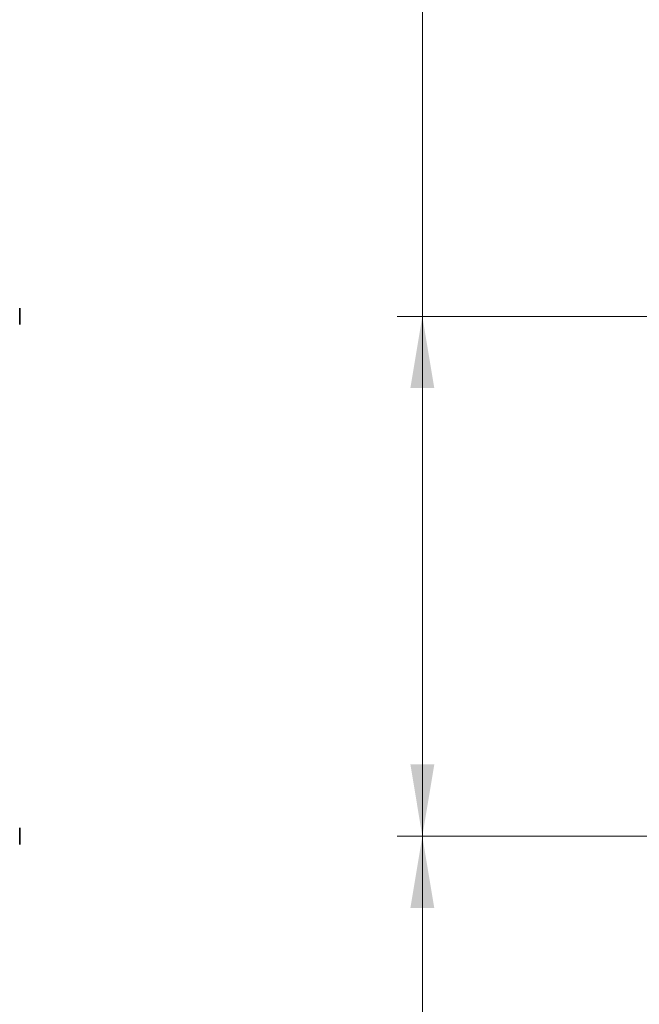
# Model space of a CAD drawing. Header units: millimetres. Extents: x 0 to 1118, y 0 to 864.
# Tile 297 of 339: x 891 to 931, y 474 to 536. Entities that reach past the tile are written whole.
import ezdxf

# ---------------------------------------------------------------- set-up
doc = ezdxf.new("R2010")
doc.units = ezdxf.units.MM
doc.styles.add('SLDTEXTSTYLE0', font='TXT', dxfattribs={"width": 0.605})
doc.dimstyles.new('SLDDIMSTYLE0', dxfattribs={"dimtxt": 3.175, "dimasz": 4.572, "dimexe": 0, "dimexo": 0.0625, "dimgap": 0.79375, "dimtad": 0, "dimtih": 1, "dimtoh": 1, "dimdec": 1, "dimlfac": 4, "dimrnd": 1e-09, "dimzin": 12, "dimdsep": 46, "dimtxsty": 'SLDTEXTSTYLE0', "dimsah": 1, "dimcen": 0.09, "dimadec": 0, "dimazin": 3, "dimtfac": 1, "dimtofl": 0, "dimtmove": 0, "dimatfit": 3, "dimfxl": 1, "dimfrac": 2, "dimtolj": 1, "dimtzin": 12, "dimarcsym": 0})

# ---------------------------------------------------------------- blocks, each defined once
blk = doc.blocks.new('_D_23')
at = {"color": 7, "linetype": 'Continuous', "lineweight": 0}
for p, q in [((939.075, 484.376), (915.257, 484.376)), ((916.857, 484.376), (916.857, 472.353)), ((919.283, 471.625), (918.191, 471.625)), ((918.191, 471.625), (918.191, 466.753)), ((925.346, 471.625), (926.437, 471.625)), ((926.437, 471.625), (926.437, 466.753)), ((918.191, 466.753), (919.283, 466.753)), ((926.437, 466.753), (925.346, 466.753)), ((916.857, 454.001), (916.857, 466.025)), ((939.075, 454.001), (915.257, 454.001))]:
    blk.add_line(p, q, dxfattribs=at)
at = {"color": 7, "linetype": 'Continuous', "lineweight": 18}
for points in [[(916.857, 484.376), (916.095, 479.804), (917.619, 479.804)], [(916.857, 454.001), (917.619, 458.573), (916.095, 458.573)]]:
    blk.add_solid(points, dxfattribs=at)
at = {"color": 7, "linetype": 'Continuous', "lineweight": 18, "char_height": 3.175, "attachment_point": 1, "style": 'SLDTEXTSTYLE0'}
for s, insert in [('121.5', (906.186, 470.845)), ('4.8', (919.283, 470.845))]:
    blk.add_mtext(s, dxfattribs=dict(at, insert=insert))
blk = doc.blocks.new('_D_24')
at = {"color": 7, "linetype": 'Continuous', "lineweight": 0}
for p, q in [((933.855, 550.091), (932.764, 550.091)), ((932.764, 550.091), (932.764, 545.219)), ((939.919, 550.091), (941.01, 550.091)), ((941.01, 550.091), (941.01, 545.219)), ((920.032, 547.655), (916.857, 547.655)), ((916.857, 547.655), (916.857, 517.501)), ((932.764, 545.219), (933.855, 545.219)), ((941.01, 545.219), (939.919, 545.219)), ((939.075, 517.501), (915.257, 517.501)), ((916.857, 484.376), (916.857, 517.501)), ((939.075, 484.376), (915.257, 484.376))]:
    blk.add_line(p, q, dxfattribs=at)
at = {"color": 7, "linetype": 'Continuous', "lineweight": 18}
for points in [[(916.857, 517.501), (916.095, 512.929), (917.619, 512.929)], [(916.857, 484.376), (917.619, 488.948), (916.095, 488.948)]]:
    blk.add_solid(points, dxfattribs=at)
at = {"color": 7, "linetype": 'Continuous', "lineweight": 18, "char_height": 3.175, "attachment_point": 1, "style": 'SLDTEXTSTYLE0'}
for s, insert in [('132.5', (920.758, 549.311)), ('5.2', (933.855, 549.311))]:
    blk.add_mtext(s, dxfattribs=dict(at, insert=insert))

msp = doc.modelspace()

# ---------------------------------------------------------------- linework, layer by layer
at = {"color": 7, "linetype": 'Continuous', "lineweight": 35}
for p, q in [((891.1837, 516.9737), (891.1837, 518.0292)), ((891.1837, 483.8487), (891.1837, 484.9042))]:
    msp.add_line(p, q, dxfattribs=at)

# ---------------------------------------------------------------- dimensions: what is measured, and where the dimension line sits
at = {"color": 7, "linetype": 'Continuous', "lineweight": 18}
for base, p1, p2, picture, middle in [((916.8573, 517.5014), (940.6753, 484.3764), (940.6753, 517.5014), '_D_24', (916.8573, 547.655)), ((916.8573, 484.3764), (940.6753, 454.0014), (940.6753, 484.3764), '_D_23', (916.8573, 469.1889))]:
    dim = msp.add_linear_dim(base=base, p1=p1, p2=p2, angle=90, dimstyle='SLDDIMSTYLE0', dxfattribs=at)
    dim.commit()
    dim.dimension.update_dxf_attribs({"geometry": picture, "text_midpoint": middle, "dimtype": 160})

doc.saveas('drawing.dxf')
